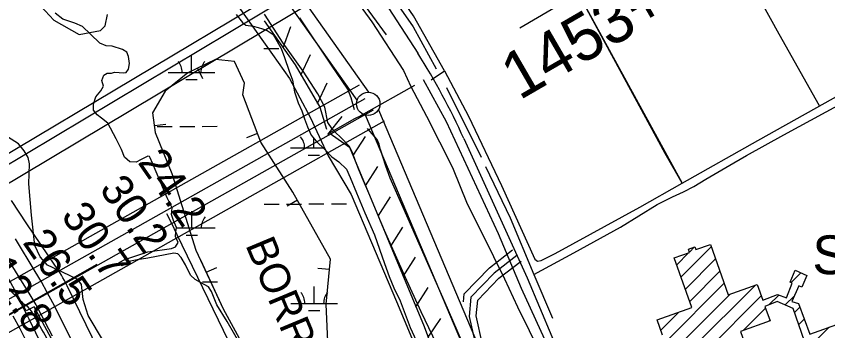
# Model space of a CAD drawing. Extents: x 3329332 to 3367211, y 631066 to 656469.
# Drawn here: x 3351775 to 3353510, y 640532 to 641205 of the extents above; entities that cross this region are included whole.
import ezdxf

# ---------------------------------------------------------------- set-up
doc = ezdxf.new("R2010")
doc.units = 0
for name, color, linetype in [('V-BLDG-IDEN', 7, 'Continuous'), ('V-BLDG-OTLN', 7, 'Continuous'), ('V-BORW-IDEN', 7, 'Continuous'), ('V-BORW-LINE', 7, 'Continuous'), ('V-DTCH-CNTR', 7, 'Continuous'), ('V-FLOD-BASE', 7, 'Continuous'), ('V-LEVE-TOET', 7, 'Continuous'), ('V-RIVR-EDGE', 7, 'Continuous'), ('V-RIVR-RANG', 7, 'Continuous'), ('V-ROAD-CNTR', 7, 'Continuous'), ('V-RRAP-FSHR', 7, 'Continuous'), ('V-RRAP-RVMT', 7, 'Continuous'), ('V-SITE-VEGE', 7, 'Continuous'), ('V-SURV-IDEN', 7, 'Continuous'), ('V-SURV-LINE', 7, 'Continuous'), ('V-TOPO-DPTH', 7, 'Continuous'), ('V-TOPO-MAJR', 7, 'Continuous'), ('V-TOPO-MINR', 7, 'Continuous'), ('V-TOPO-SHOR', 7, 'Continuous'), ('V-UTIL-LINE', 7, 'Continuous'), ('V-WETL-SWMP', 7, 'Continuous')]:
    doc.layers.add(name, color=color, linetype=linetype)

msp = doc.modelspace()

# ---------------------------------------------------------------- linework, layer by layer
at = {"layer": 'V-BLDG-OTLN'}
for p, q in [((3353196.2, 640647.1), (3353260.9, 640711.8)), ((3353214.1, 640700.4), (3353225.4, 640711.6)), ((3353187, 640673.2), (3353212.5, 640698.7)), ((3353205.5, 640621), (3353270.2, 640685.7)), ((3353214.8, 640594.9), (3353279.5, 640659.6)), ((3353431.8, 640635.2), (3353452.6, 640656)), ((3353163.5, 640508.3), (3353288.7, 640633.5)), ((3353219, 640493.1), (3353355.8, 640629.9)), ((3353172.7, 640482.2), (3353301, 640610.5)), ((3353252.1, 640490.8), (3353367.8, 640606.5)), ((3353384.1, 640587.4), (3353405.1, 640608.5)), ((3353419.1, 640587.2), (3353439, 640607.1)), ((3353152.9, 640533), (3353191.7, 640571.9)), ((3353329.4, 640532.8), (3353377, 640580.4)), ((3353438.7, 640571.4), (3353450, 640582.7)), ((3353384.3, 640552.3), (3353386.3, 640554.4)), ((3353447.9, 640545.2), (3353459.7, 640557)), ((3353466.3, 640492.9), (3353513.1, 640539.7))]:
    msp.add_line(p, q, dxfattribs=at)
msp.add_lwpolyline([(3353156.5, 640522.7), (3353145, 640555.3), (3353219.5, 640581.7), (3353181.8, 640687.8), (3353214.5, 640699.4), (3353211.9, 640706.8), (3353225.9, 640711.8), (3353228.1, 640705.7), (3353259.2, 640716.7), (3353297.4, 640609.2), (3353359.1, 640631.1), (3353371, 640597.6), (3353402.7, 640609.4), (3353421.6, 640602.4), (3353434.2, 640634.1), (3353429.6, 640636.1), (3353440.6, 640661.3), (3353465.2, 640650.5), (3353454.3, 640625.4), (3353448.5, 640627.9), (3353433.5, 640594.9), (3353447.2, 640590.2), (3353471.7, 640524.8), (3353539.5, 640549.3)], dxfattribs=at)
msp.add_lwpolyline([(3353416, 640454.8), (3353472.7, 640474.6), (3353435.7, 640580), (3353402.1, 640594.5), (3353375.7, 640584.2), (3353386.7, 640553.2), (3353323.5, 640530.7), (3353350, 640456.3), (3353333.5, 640450.4), (3353341.3, 640428.3)], close=True, dxfattribs=at)
at = {"layer": 'V-BORW-LINE'}
for p, q in [((3352162.4, 641093.8), (3352173.2, 641071.2)), ((3352070.1, 640970.8), (3352094.9, 640974.1)), ((3352290.7, 640953.8), (3352267.3, 640944.9)), ((3352375.8, 640811), (3352354, 640798.8)), ((3352180.8, 640657.2), (3352203.5, 640667.7)), ((3352444.7, 640663.2), (3352419.8, 640665.5))]:
    msp.add_line(p, q, dxfattribs=at)
for points in [[(3352241.1, 641107.7), (3352201.1, 641112.5), (3352141.4, 641083.6), (3352093.1, 641044.6), (3352066.4, 640998), (3352072.1, 640955.9), (3352107.1, 640868.6), (3352159.1, 640704.4), (3352216.9, 640579), (3352412.9, 640219.6)], [(3352241.1, 641107.7), (3352201.1, 641112.5), (3352141.4, 641083.6), (3352093.1, 641044.6), (3352066.4, 640998), (3352072.1, 640955.9), (3352076.3, 640945.5)], [(3352441.6, 640493.5), (3352437.6, 640588.8), (3352446.8, 640685.1), (3352366, 640828.5), (3352297.6, 640935.6), (3352259.3, 641036.3), (3352263.1, 641061.4), (3352241.1, 641107.7)], [(3352557.4, 639699.4), (3352578, 639622), (3352639.6, 639549.2), (3352729.8, 639598), (3352739.6, 639661.8), (3352749.4, 639695.5), (3352769.9, 639779.7), (3352732.8, 639807.8), (3352717.7, 639850), (3352709.5, 639885.6), (3352663.4, 639949.9), (3352643.4, 640018.2), (3352657, 640091), (3352638.6, 640223.9), (3352580.2, 640336.7), (3352503.5, 640384.5), (3352441.6, 640493.5), (3352437.6, 640588.8), (3352446.8, 640685.1), (3352366, 640828.5), (3352297.6, 640935.6), (3352259.3, 641036.3), (3352263.1, 641061.4), (3352241.1, 641107.7)], [(3352168.6, 640683.7), (3352216.9, 640579), (3352412.9, 640219.6), (3352483.5, 639975)]]:
    msp.add_lwpolyline(points, dxfattribs=at)
at = {"layer": 'V-DTCH-CNTR'}
for points in [[(3352254.2, 642616.7), (3352339.9, 642503.4), (3352435.1, 642378.2), (3352482.1, 642316.4), (3352654.3, 642076.3), (3352679.4, 642041.3), (3352861.6, 641799.9), (3353049.4, 641529.9), (3353158.8, 641360.1), (3352977, 641253), (3352851.6, 641179.1)], [(3352690.7, 641087.8), (3352742.1, 640990.8), (3352812.1, 640842.4), (3352883.5, 640685.3), (3352889.4, 640680.8), (3352897.4, 640682.2), (3352926.8, 640697.4), (3353108.3, 640796.5), (3353198.9, 640847.7), (3353360.4, 640939.1), (3353624.2, 641086.6), (3353729.3, 641145.2), (3353658.5, 641287), (3353833.4, 641373), (3353839.3, 641381.7), (3353840.1, 641389.8), (3353835.8, 641410.3), (3353813.5, 641465.4)], [(3353492.7, 641013.1), (3353405.9, 641166.1), (3353299.4, 641360.4), (3353264.4, 641424.2)], [(3352662.1, 641068.9), (3352690.7, 641087.8), (3352624.2, 641205.4), (3352547.3, 641317.9), (3352537.2, 641335.5)], [(3353198.9, 640847.7), (3353162.2, 640911.1), (3353066, 641088.8), (3352977, 641253), (3353198.9, 640847.7)]]:
    msp.add_lwpolyline(points, dxfattribs=at)
at = {"layer": 'V-FLOD-BASE'}
for points in [[(3352498.2, 641004.2), (3352490.9, 641030.3), (3352483.6, 641049), (3352448.9, 641100), (3352381.1, 641201.4)], [(3353161.3, 639254.1), (3353125.5, 639366.2), (3353081, 639512.6), (3353027, 639685.3), (3352956.2, 639917.6), (3352905, 640065.6), (3352867.7, 640174), (3352840.6, 640245), (3352762.1, 640430.5), (3352691.6, 640592), (3352601.9, 640795.5), (3352574, 640858.3), (3352565.3, 640883.7), (3352553.6, 640919.6), (3352550.7, 640930.8), (3352546.3, 640941.2), (3352525.5, 640964.3)]]:
    msp.add_lwpolyline(points, dxfattribs=at)
at = {"layer": 'V-LEVE-TOET'}
for points in [[(3352472, 641280.4), (3352534.9, 641192.5), (3352603, 641088.4), (3352618.3, 641054.2), (3352651.9, 640991.3), (3352707.7, 640881), (3352738.9, 640803.4), (3352772.5, 640737.4), (3352795.4, 640690.8), (3352819.1, 640643.4), (3352846.6, 640582.9), (3352871.8, 640532.4), (3352896.9, 640480.4), (3352934.2, 640387.2), (3352976.8, 640264.7), (3353033.7, 640096.3), (3353076.1, 639959.8), (3353126.1, 639800.8), (3353152.7, 639719.4), (3353189.8, 639596.9), (3353227.6, 639468.1), (3353282.2, 639301.4), (3353337.3, 639143.3)], [(3352690.2, 640468.6), (3352640.6, 640572.6), (3352606.3, 640647.2), (3352562.1, 640746.5), (3352543, 640792.3), (3352530.8, 640821.1), (3352517.1, 640852.9), (3352508, 640874.6), (3352500.4, 640894.8), (3352493.5, 640913.4), (3352486.6, 640926.6), (3352469.7, 640944.5), (3352455.9, 640957.8), (3352450.5, 640964), (3352441.3, 640977.2), (3352434.6, 641010.5), (3352419.3, 641038.5), (3352388.6, 641087.5), (3352345.7, 641147.4), (3352305.9, 641208.8)]]:
    msp.add_lwpolyline(points, dxfattribs=at)
at = {"layer": 'V-RIVR-EDGE'}
msp.add_spline([(3351880.4, 640440.2), (3351876.6, 640444.8), (3351875, 640453.8), (3351871.2, 640463.5), (3351865.8, 640470.1), (3351847.2, 640503.5), (3351818.7, 640553.6), (3351810.2, 640569.1), (3351795.9, 640585.8), (3351792.8, 640587.7), (3351786.2, 640594), (3351758.3, 640620.8), (3351741.3, 640637.5), (3351732.8, 640648.8), (3351730.5, 640655.4), (3351728.2, 640658.9), (3351720, 640667.4), (3351711.5, 640681), (3351709.6, 640686.5), (3351709.6, 640692.3), (3351709.3, 640702), (3351709.3, 640708.2), (3351711.6, 640715.5), (3351715.9, 640722.9), (3351717.5, 640736.1), (3351718.7, 640762.1), (3351717.2, 640778.3), (3351714.5, 640790.4), (3351713.4, 640790.8), (3351699.4, 640792), (3351689.7, 640796.3), (3351681.2, 640806), (3351671.2, 640818), (3351661.9, 640838.2), (3351651.1, 640851.4), (3351643, 640859.6), (3351631.3, 640865), (3351621.7, 640871.7), (3351610.8, 640881.4), (3351596.9, 640895.4), (3351584.5, 640905.1), (3351577.6, 640911.7), (3351552.8, 640932.3), (3351530.7, 640953.7), (3351519.1, 640964.2), (3351513.3, 640972), (3351507.2, 640987.1), (3351502.9, 640991), (3351492.8, 640996.8), (3351483.6, 641008.1), (3351471.6, 641031), (3351466.2, 641038), (3351459.2, 641043.9), (3351454.6, 641047), (3351449.5, 641056.3), (3351444.5, 641069.5), (3351431.4, 641103.3), (3351426.4, 641123), (3351423.7, 641129.3), (3351417.2, 641135.5), (3351411, 641147.1), (3351408.3, 641152.6), (3351407.1, 641154.1), (3351401.3, 641154.1), (3351396.7, 641158.8), (3351396.3, 641162.3), (3351398.2, 641164.6), (3351403.3, 641168.5), (3351403.3, 641173.5), (3351399.5, 641188.7), (3351394.8, 641192.2), (3351390.2, 641195.7), (3351385.9, 641202.6), (3351374.3, 641223.6), (3351352.3, 641258.2), (3351324.5, 641295.5), (3351308.2, 641315.3), (3351293.9, 641329.3), (3351280.8, 641344.8), (3351262.6, 641367), (3351248.7, 641388), (3351231.7, 641409.3), (3351211.2, 641433), (3351185.7, 641452.9), (3351174.1, 641464.9), (3351148.5, 641492.1), (3351129.6, 641514.3), (3351119.5, 641526.7), (3351108.7, 641542.3), (3351089, 641561.3), (3351069.2, 641578), (3351042.6, 641607.6), (3351001.9, 641654.6), (3350991.1, 641669.8), (3350979.1, 641683), (3350968.7, 641697.7), (3350957.9, 641718.3), (3350945.9, 641745.1), (3350930.1, 641774.2), (3350917.7, 641788.2), (3350908.9, 641801.4), (3350900.7, 641814.6), (3350886.8, 641828.2), (3350867.5, 641850.4), (3350846.2, 641866), (3350833.8, 641880.3), (3350825.7, 641891.2), (3350823.8, 641901.3), (3350821.9, 641913.3), (3350814.5, 641925.8), (3350807.2, 641935.1), (3350774.3, 641956.1), (3350737.1, 641982.2), (3350728.2, 641990.7), (3350716.6, 642008.2), (3350699.6, 642028), (3350681.4, 642049.4), (3350672.5, 642061.5), (3350666, 642077), (3350661.8, 642091), (3350651.3, 642098.7), (3350621.1, 642117.4), (3350608.7, 642131), (3350602.2, 642140.4), (3350596.4, 642145), (3350579.7, 642150.5), (3350575.4, 642153.6), (3350553.4, 642176.2), (3350549.1, 642181.2), (3350546.4, 642189.4), (3350542.2, 642195.2), (3350532.1, 642204.9), (3350519.8, 642218.9), (3350511.2, 642226.3), (3350489.2, 642235.6), (3350466.3, 642247.7), (3350456.2, 642257.1), (3350446.2, 642269.5), (3350443.5, 642279.2), (3350448.2, 642287.7), (3350448.6, 642299), (3350443.2, 642308.3), (3350432, 642318.8), (3350419.2, 642325.4), (3350405.6, 642329.7), (3350394, 642331.7), (3350385.1, 642332.1), (3350382.4, 642334.8), (3350380.4, 642339.5), (3350380.1, 642346.8), (3350385.1, 642354.6), (3350386.7, 642361.9), (3350384, 642369.3), (3350373.6, 642391.4), (3350360.4, 642400.4), (3350342.6, 642404.7), (3350325.9, 642404.7), (3350320.1, 642403.2), (3350313.9, 642402.4), (3350303.8, 642408.7), (3350298.8, 642411.8), (3350296.5, 642416.8), (3350298.4, 642426.1), (3350307, 642442.8), (3350316.8, 642460.6), (3350320.3, 642463.7), (3350322.2, 642467.2), (3350321.4, 642477.3), (3350312.9, 642488.2), (3350302.1, 642494.4), (3350278.1, 642501), (3350262.2, 642505.7), (3350248.6, 642515.5), (3350230.8, 642536.4), (3350216.2, 642559.4)], degree=3, dxfattribs=at)
at = {"layer": 'V-ROAD-CNTR'}
for points in [[(3352254.6, 641688.7), (3352409.1, 641466.6), (3352498.8, 641334), (3352633.1, 641125.8)], [(3352731.9, 640943), (3352867.1, 640644.9), (3352972.8, 640394.2), (3353021.2, 640256.9)], [(3352730.9, 640594), (3352732.6, 640610.8), (3352786.9, 640666.7), (3352836.1, 640704.8)], [(3352845.3, 640693), (3352796.9, 640655.5), (3352747, 640604.2), (3352743, 640562.8), (3352763.8, 640471)], [(3352772, 640502.8), (3352758.2, 640563.8), (3352761.4, 640597.5), (3352807, 640644.3), (3352854.5, 640681.1)]]:
    msp.add_lwpolyline(points, dxfattribs=at)
msp.add_arc((3351404.7, 640344.2), 1456, 24.2847, 32.4653, dxfattribs=at)
at = {"layer": 'V-RRAP-FSHR'}
for p, q in [((3352345.3, 641137.2), (3352362.1, 641183)), ((3352383.6, 641078.7), (3352404, 641123)), ((3352419, 641018.2), (3352439.4, 641062.6)), ((3352441.2, 640952.1), (3352471.4, 640990.5)), ((3352495, 640906.6), (3352521.2, 640947.8)), ((3352521.8, 640842), (3352548, 640883.2)), ((3352548.7, 640777.3), (3352574.9, 640818.5)), ((3352575.5, 640712.7), (3352601.7, 640753.9)), ((3352602.4, 640648), (3352628.6, 640689.2)), ((3352629.2, 640583.4), (3352655.4, 640624.6)), ((3352655.2, 640518.4), (3352682.9, 640558.6))]:
    msp.add_line(p, q, dxfattribs=at)
for points in [[(3352305.2, 641194.6), (3352370.9, 641100.5), (3352423.7, 641010.2), (3352437.9, 640963.1)], [(3352446.2, 640953.7), (3352487.6, 640924.4), (3352646.7, 640541.3), (3352767.5, 640215.6), (3352873.1, 639901.2)]]:
    msp.add_lwpolyline(points, dxfattribs=at)
at = {"layer": 'V-RRAP-RVMT'}
for p, q in [((3351795.8, 640574.7), (3351722.5, 640707.8)), ((3351812.7, 640583.5), (3351795.8, 640574.7)), ((3351884.7, 640451.7), (3351812.7, 640583.5))]:
    msp.add_line(p, q, dxfattribs=at)
at = {"layer": 'V-SITE-VEGE'}
for points in [[(3352227.7, 641257), (3352310.5, 641140.1), (3352359.2, 641071.8), (3352403, 640989), (3352441.9, 640906.1), (3352490.6, 640823.3), (3352534.5, 640721), (3352588, 640594.3), (3352636.7, 640477.3), (3352748.7, 640204.4), (3352865.6, 639892.6), (3352948.3, 639644.1), (3353006.8, 639463.8), (3353016.5, 639400.4), (3353021.4, 639346.8), (3353016.5, 639322.4), (3352987.3, 639293.2), (3352967.8, 639283.5), (3352924, 639259.1)], [(3351817.8, 641236.4), (3351854.8, 641196.6), (3351909.1, 641165.7), (3351955, 641174.2), (3351964.8, 641183.9), (3351969.6, 641208.3)], [(3351961.4, 640509.6), (3351928.2, 640565), (3351917.9, 640598.6), (3351914.4, 640630.7), (3351906.3, 640642), (3351887, 640651.1), (3351841.6, 640672.3), (3351826.1, 640690.3), (3351814.3, 640714.2), (3351807.3, 640779.2), (3351801.7, 640846.4), (3351802.8, 640888.9), (3351799.9, 640902.3), (3351791.8, 640916.6), (3351779.2, 640931.6), (3351756.2, 640946.6)]]:
    msp.add_lwpolyline(points, dxfattribs=at)
at = {"layer": 'V-SURV-LINE'}
for points in [[(3352010.3, 641774.6), (3352528.2, 641042.2)], [(3352503.7, 641024.9), (3351985.8, 641757.2)], [(3352549.1, 641004.7), (3352880.7, 640221.2)], [(3352853, 640209.6), (3352521.5, 640993)]]:
    msp.add_lwpolyline(points, dxfattribs=at)
msp.add_circle((3352527.5, 641017.3), 25, dxfattribs=at)
at = {"layer": 'V-TOPO-DPTH'}
msp.add_lwpolyline([(3352382.2, 639156), (3352222.8, 639641.2), (3352215.9, 639661.5), (3352208.6, 639681.6), (3352201, 639701.5), (3352193, 639721.4), (3352151.8, 639820.4), (3352122.4, 639889.4), (3352092.2, 639958), (3352060.7, 640026), (3352028.4, 640093.7), (3351802.2, 640556.9), (3351796.6, 640568.1), (3351790.9, 640579.1), (3351785, 640590.1), (3351778.9, 640600.9), (3351772.7, 640611.7)], dxfattribs=at)
at = {"layer": 'V-TOPO-MAJR'}
for points in [[(3352560.6, 638956.7), (3352319, 639683.3), (3352311.1, 639706.1), (3352302.9, 639728.8), (3352294.2, 639751.4), (3352285.1, 639773.7), (3352251.2, 639855.3), (3352224.4, 639918.1), (3352196.8, 639980.6), (3352168.2, 640042.6), (3352138.8, 640104.2), (3351883.5, 640627.9), (3351880.6, 640633.7), (3351877.6, 640639.5), (3351874.5, 640645.1), (3351871.2, 640650.7), (3351867.9, 640656.3), (3351864.4, 640661.8), (3351860.9, 640667.2), (3351857.3, 640672.6), (3351797.7, 640760.9), (3351764.3, 640810.5)], [(3352095.9, 640783.1), (3352105.7, 640763.6), (3352118.4, 640737.7), (3352239.4, 640487.8)]]:
    msp.add_lwpolyline(points, dxfattribs=at)
at = {"layer": 'V-TOPO-MINR'}
for points in [[(3351852.4, 640520.7), (3351821.2, 640580.1), (3351817.2, 640587.4), (3351813.2, 640594.6), (3351809, 640601.7), (3351804.7, 640608.8), (3351644.6, 640865.8)], [(3351937.4, 640423.7), (3351865.1, 640568.6), (3351853.3, 640591.5), (3351841.2, 640614.2), (3351828.5, 640636.6), (3351815.4, 640658.7), (3351773.2, 640728.3)], [(3352382.2, 639156), (3352222.8, 639641.2), (3352215.9, 639661.5), (3352208.6, 639681.6), (3352201, 639701.5), (3352193, 639721.4), (3352151.8, 639820.4), (3352122.4, 639889.4), (3352092.2, 639958), (3352060.7, 640026), (3352028.4, 640093.7), (3351802.2, 640556.9), (3351796.6, 640568.1), (3351790.9, 640579.1), (3351785, 640590.1), (3351778.9, 640600.9), (3351772.7, 640611.7)], [(3352799.8, 637333.3), (3352605, 638325.4), (3352601.9, 638337.8), (3352598.7, 638350.1), (3352595.3, 638362.4), (3352591.8, 638374.6), (3352429.3, 638933.1), (3352392.3, 639057.2), (3352354.1, 639180.9), (3352314.2, 639304), (3352273.2, 639426.8), (3352196.2, 639652.4), (3352192.7, 639662.1), (3352189.2, 639671.8), (3352185.4, 639681.3), (3352181.4, 639690.8), (3352102.3, 639875.3), (3352057.7, 639976.6), (3352011.8, 640077.2), (3351964.1, 640177), (3351915, 640276.2), (3351797.7, 640508), (3351783.2, 640535.9), (3351768.4, 640563.5)]]:
    msp.add_lwpolyline(points, dxfattribs=at)
at = {"layer": 'V-TOPO-SHOR'}
for p, q in [((3352566.2, 641164.6), (3352474.6, 641291.9)), ((3352694.5, 641052.2), (3352769.1, 640903.5))]:
    msp.add_line(p, q, dxfattribs=at)
for points in [[(3352141.9, 641860.9), (3352208, 641778.2), (3352357.2, 641574.4), (3352512.8, 641343), (3352572.4, 641256), (3352623.6, 641181.7), (3352672.6, 641092.5)], [(3352881.8, 640652.3), (3352967.3, 640698.4), (3353066.5, 640753.4), (3353145.1, 640802.3), (3353178.2, 640818.5), (3353201.6, 640829.4), (3353223.6, 640840.9), (3353249.1, 640856.5), (3353309.1, 640891.1), (3353336, 640906.7), (3353415.9, 640950.8), (3353564.1, 641031.5), (3353639.9, 641074.9)], [(3352645.1, 641069.1), (3352694.1, 640979.9), (3352805.1, 640739.9), (3352854.2, 640623.1), (3352935.3, 640446.9), (3353003.7, 640255.7), (3353061.4, 640068.8), (3353181.1, 639701.3), (3353258.2, 639435.7), (3353313.7, 639276.4), (3353343.7, 639161.7)], [(3352778.3, 640883.3), (3352830.8, 640773.4), (3352881.8, 640652.3), (3352921.2, 640558.9)]]:
    msp.add_lwpolyline(points, dxfattribs=at)
at = {"layer": 'V-UTIL-LINE'}
for p, q in [((3352388.2, 641287.3), (3348658.7, 639062.6)), ((3348668.5, 639041.2), (3352400.4, 641272.3)), ((3348686.3, 639011.4), (3352418.3, 641242.5)), ((3348791, 638965.6), (3352508.8, 641058.2)), ((3348802.9, 638935.8), (3352520.7, 641028.4)), ((3348820.7, 638912), (3352538.6, 641004.6)), ((3348844.5, 638888.2), (3352562.4, 640980.8)), ((3349031.5, 639018.3), (3351947.9, 640674.7))]:
    msp.add_line(p, q, dxfattribs=at)
msp.add_lwpolyline([(3352626, 641056.8), (3352517.4, 640995.6), (3352511.5, 640992), (3352498.1, 640985.3), (3352441.9, 640952.9)], dxfattribs=at)
at = {"layer": 'V-WETL-SWMP'}
for p, q in [((3352304.1, 641135.7), (3352336.1, 641135.7)), ((3352149.6, 641084.6), (3352149.5, 641120.6)), ((3352099.6, 641084.5), (3352199.6, 641084.7)), ((3352137.6, 641069.2), (3352161.6, 641069.2)), ((3352076.4, 640969.1), (3352108.4, 640969.1)), ((3352124.4, 640969.2), (3352156.4, 640969.2)), ((3352172.4, 640969.2), (3352204.4, 640969.3)), ((3352411.3, 640923.3), (3352411.3, 640943.2)), ((3352361.3, 640923.2), (3352430.8, 640923.3)), ((3352399.3, 640907.8), (3352423.3, 640907.9)), ((3352304.7, 640803), (3352336.7, 640803.1)), ((3352352.7, 640803.1), (3352384.7, 640803.1)), ((3352400.7, 640803.2), (3352432.7, 640803.2)), ((3352448.7, 640803.3), (3352480.7, 640803.3)), ((3352150.2, 640752), (3352150.1, 640788)), ((3352117.1, 640751.9), (3352200.2, 640752.1)), ((3352138.2, 640736.5), (3352162.2, 640736.6)), ((3352173, 640636.6), (3352205, 640636.6)), ((3352411.9, 640590.6), (3352411.9, 640626.6)), ((3352361.9, 640590.5), (3352461.9, 640590.7)), ((3352400, 640575.1), (3352424, 640575.2))]:
    msp.add_line(p, q, dxfattribs=at)
for points in [[(3351940.1, 641004), (3351940.1, 641016.4), (3351944.9, 641032.6), (3351955.8, 641044.9), (3351961.3, 641054.9), (3351957.5, 641067.4), (3351962.2, 641078.9), (3351969.2, 641082.8), (3351978.5, 641082.7), (3351984.7, 641085), (3352004.8, 641083.3), (3352009.5, 641084), (3352014.9, 641091.7), (3352016.6, 641103.3), (3352015.1, 641118.8), (3352011.3, 641128.1), (3352002.1, 641133.6), (3351979.7, 641140.7), (3351967.3, 641141.6), (3351953.4, 641147.1), (3351933.4, 641166.6), (3351916.5, 641183), (3351900.3, 641190), (3351874, 641198.7), (3351857.9, 641211.2)], [(3352245.3, 641208.1), (3352258.3, 641191), (3352266, 641185.5), (3352281.5, 641183.1), (3352292.3, 641180.7), (3352301.6, 641177.6), (3352311.6, 641174.4), (3352323.9, 641165.8), (3352341.5, 641135.5), (3352348.4, 641116.1), (3352358.2, 641087.4), (3352365.1, 641068), (3352369.5, 641043.2), (3352377.9, 641019.2), (3352385.5, 641002.1), (3352390.8, 640985), (3352397.7, 640967.9), (3352405.3, 640950.1), (3352416.1, 640937.6), (3352434.5, 640919.7), (3352449.9, 640904.1), (3352464.5, 640893.2), (3352480.7, 640877.6), (3352489.1, 640859.7), (3352502, 640827.2), (3352520.3, 640784.5), (3352540.9, 640737.1), (3352562.1, 640675.8), (3352572, 640647.9), (3352581.9, 640623.8), (3352595.6, 640595.9), (3352616.9, 640539.2), (3352646.7, 640474)], [(3352258.6, 640494.9), (3352225.7, 640551.6), (3352203.5, 640587.4), (3352192.1, 640616.1), (3352186, 640626.2), (3352169, 640635.6), (3352157.4, 640641.9), (3352147.4, 640651.2), (3352136.7, 640673), (3352127.6, 640688.5), (3352120.6, 640696.3), (3352111.4, 640697.9), (3352056.3, 640687.5), (3352033.1, 640683.7), (3352019.2, 640680.7), (3352005.9, 640673.9), (3352001.3, 640670.8), (3351997.4, 640672.4), (3351995.1, 640677.8), (3352006.8, 640684.7), (3352056.4, 640700.6), (3352106.8, 640708), (3352115.3, 640711.8), (3352120.8, 640721.1), (3352115.5, 640733.5), (3352116.3, 640743.6), (3352117.2, 640752.8), (3352111.1, 640767.6), (3352106.5, 640780.8), (3352108.1, 640794.7), (3352103.6, 640803.2), (3352097.5, 640816.4), (3352066.2, 640890.2), (3352060.9, 640901.8), (3352059.4, 640904.9), (3352056.3, 640905.7), (3352041.5, 640898.1), (3352031.4, 640892.7), (3352017.5, 640893.6), (3352005.9, 640903), (3351999.9, 640920), (3351988.4, 640942.5), (3351970.8, 640975.9), (3351957, 640986.9), (3351947.7, 640993.9), (3351940.1, 641004)]]:
    msp.add_lwpolyline(points, dxfattribs=at)
for centre, start, end in [((3352094.3, 641085), 359.3365, 40.8801), ((3352204.8, 641085.2), 139.3365, 180.8801), ((3352356.1, 640923.6), 359.3365, 40.8801), ((3352095, 640752.3), 359.3365, 40.8801), ((3352205.4, 640752.5), 139.3365, 180.8801), ((3352356.7, 640591), 359.3365, 40.8801), ((3352467.2, 640591.2), 139.3365, 180.8801)]:
    msp.add_arc(centre, 35.2, start, end, dxfattribs=at)

# ---------------------------------------------------------------- texts
at = {"layer": 'V-BLDG-IDEN'}
msp.add_text('Sch.', height=83, dxfattribs=at).set_placement((3353477.3, 640653))
at = {"layer": 'V-BORW-IDEN'}
msp.add_text('BORROW PIT', height=64, rotation=292.681, dxfattribs=at).set_placement((3352264, 640715.8))
at = {"layer": 'V-RIVR-RANG'}
for s, p in [('24.2', (3352033, 640892.3)), ('30.2', (3351951, 640835.2)), ('30.7', (3351868.9, 640778.1)), ('26.5', (3351786.8, 640720.9)), ('12.8', (3351704.7, 640663.8))]:
    msp.add_text(s, height=67, rotation=304.6983, dxfattribs=at).set_placement(p)
at = {"layer": 'V-SURV-IDEN'}
msp.add_text('1453+76.4', height=100, rotation=30.1089, dxfattribs=at).set_placement((3352850.5, 641023.9))

doc.saveas('drawing.dxf')
